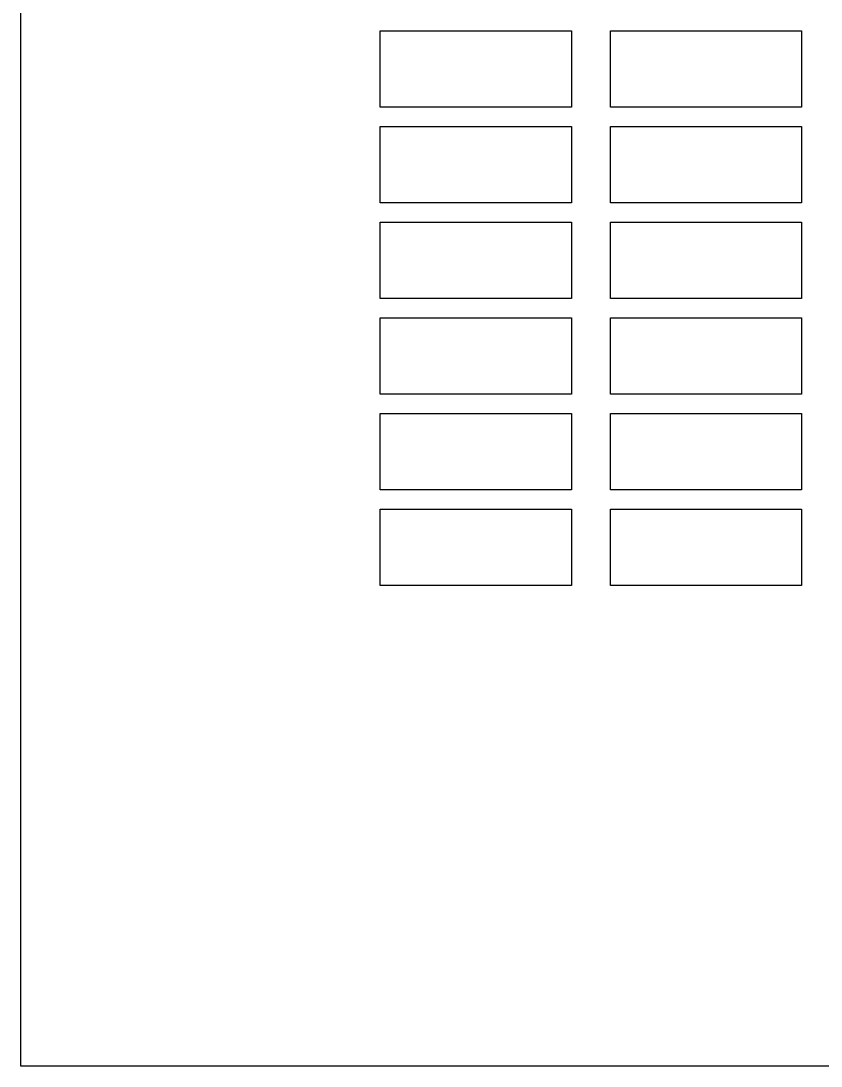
# Model space of a CAD drawing. Extents: x -443494 to -430443, y -1146902 to -1140081.
# Drawn here: x -436459 to -436024, y -1146902 to -1146333 of the extents above; entities that cross this region are included whole.
import ezdxf

# ---------------------------------------------------------------- set-up
doc = ezdxf.new("R2010")
doc.units = 0
doc.layers.add('Vrstva 1', color=7, linetype='Continuous')

msp = doc.modelspace()

# ---------------------------------------------------------------- linework, layer by layer
at = {"layer": 'Vrstva 1'}
for points in [[(-433959.296, -1144652.46), (-433959.296, -1146902.46), (-436459.296, -1146902.46), (-436459.296, -1144652.46)], [(-436263.705, -1146338.709), (-436159.705, -1146338.709), (-436159.705, -1146380.309), (-436263.705, -1146380.309)], [(-436263.705, -1146338.709), (-436159.705, -1146338.709), (-436159.705, -1146380.309), (-436263.705, -1146380.309)], [(-436263.705, -1146338.709), (-436159.705, -1146338.709), (-436159.705, -1146380.309), (-436263.705, -1146380.309)], [(-436263.705, -1146338.709), (-436159.705, -1146338.709), (-436159.705, -1146380.309), (-436263.705, -1146380.309)], [(-436263.705, -1146338.709), (-436159.705, -1146338.709), (-436159.705, -1146380.309), (-436263.705, -1146380.309)], [(-436263.705, -1146338.709), (-436159.705, -1146338.709), (-436159.705, -1146380.309), (-436263.705, -1146380.309)], [(-436263.705, -1146338.709), (-436159.705, -1146338.709), (-436159.705, -1146380.309), (-436263.705, -1146380.309)], [(-436263.705, -1146338.709), (-436159.705, -1146338.709), (-436159.705, -1146380.309), (-436263.705, -1146380.309)], [(-436263.705, -1146338.709), (-436159.705, -1146338.709), (-436159.705, -1146380.309), (-436263.705, -1146380.309)], [(-436263.705, -1146338.709), (-436159.705, -1146338.709), (-436159.705, -1146380.309), (-436263.705, -1146380.309)], [(-436263.705, -1146338.709), (-436159.705, -1146338.709), (-436159.705, -1146380.309), (-436263.705, -1146380.309)], [(-436263.705, -1146338.709), (-436159.705, -1146338.709), (-436159.705, -1146380.309), (-436263.705, -1146380.309)], [(-436263.705, -1146338.709), (-436159.705, -1146338.709), (-436159.705, -1146380.309), (-436263.705, -1146380.309)], [(-436263.705, -1146338.709), (-436159.705, -1146338.709), (-436159.705, -1146380.309), (-436263.705, -1146380.309)], [(-436263.705, -1146338.709), (-436159.705, -1146338.709), (-436159.705, -1146380.309), (-436263.705, -1146380.309)], [(-436263.705, -1146338.709), (-436159.705, -1146338.709), (-436159.705, -1146380.309), (-436263.705, -1146380.309)], [(-436138.513, -1146338.709), (-436034.513, -1146338.709), (-436034.513, -1146380.309), (-436138.513, -1146380.309)], [(-436138.513, -1146338.709), (-436034.513, -1146338.709), (-436034.513, -1146380.309), (-436138.513, -1146380.309)], [(-436138.513, -1146338.709), (-436034.513, -1146338.709), (-436034.513, -1146380.309), (-436138.513, -1146380.309)], [(-436138.513, -1146338.709), (-436034.513, -1146338.709), (-436034.513, -1146380.309), (-436138.513, -1146380.309)], [(-436138.513, -1146338.709), (-436034.513, -1146338.709), (-436034.513, -1146380.309), (-436138.513, -1146380.309)], [(-436138.513, -1146338.709), (-436034.513, -1146338.709), (-436034.513, -1146380.309), (-436138.513, -1146380.309)], [(-436138.513, -1146338.709), (-436034.513, -1146338.709), (-436034.513, -1146380.309), (-436138.513, -1146380.309)], [(-436138.513, -1146338.709), (-436034.513, -1146338.709), (-436034.513, -1146380.309), (-436138.513, -1146380.309)], [(-436138.513, -1146338.709), (-436034.513, -1146338.709), (-436034.513, -1146380.309), (-436138.513, -1146380.309)], [(-436138.513, -1146338.709), (-436034.513, -1146338.709), (-436034.513, -1146380.309), (-436138.513, -1146380.309)], [(-436138.513, -1146338.709), (-436034.513, -1146338.709), (-436034.513, -1146380.309), (-436138.513, -1146380.309)], [(-436138.513, -1146338.709), (-436034.513, -1146338.709), (-436034.513, -1146380.309), (-436138.513, -1146380.309)], [(-436138.513, -1146338.709), (-436034.513, -1146338.709), (-436034.513, -1146380.309), (-436138.513, -1146380.309)], [(-436138.513, -1146338.709), (-436034.513, -1146338.709), (-436034.513, -1146380.309), (-436138.513, -1146380.309)], [(-436138.513, -1146338.709), (-436034.513, -1146338.709), (-436034.513, -1146380.309), (-436138.513, -1146380.309)], [(-436138.513, -1146338.709), (-436034.513, -1146338.709), (-436034.513, -1146380.309), (-436138.513, -1146380.309)], [(-436263.705, -1146390.799), (-436159.705, -1146390.799), (-436159.705, -1146432.399), (-436263.705, -1146432.399)], [(-436263.705, -1146390.799), (-436159.705, -1146390.799), (-436159.705, -1146432.399), (-436263.705, -1146432.399)], [(-436263.705, -1146390.799), (-436159.705, -1146390.799), (-436159.705, -1146432.399), (-436263.705, -1146432.399)], [(-436263.705, -1146390.799), (-436159.705, -1146390.799), (-436159.705, -1146432.399), (-436263.705, -1146432.399)], [(-436263.705, -1146390.799), (-436159.705, -1146390.799), (-436159.705, -1146432.399), (-436263.705, -1146432.399)], [(-436263.705, -1146390.799), (-436159.705, -1146390.799), (-436159.705, -1146432.399), (-436263.705, -1146432.399)], [(-436263.705, -1146390.799), (-436159.705, -1146390.799), (-436159.705, -1146432.399), (-436263.705, -1146432.399)], [(-436263.705, -1146390.799), (-436159.705, -1146390.799), (-436159.705, -1146432.399), (-436263.705, -1146432.399)], [(-436263.705, -1146390.799), (-436159.705, -1146390.799), (-436159.705, -1146432.399), (-436263.705, -1146432.399)], [(-436263.705, -1146390.799), (-436159.705, -1146390.799), (-436159.705, -1146432.399), (-436263.705, -1146432.399)], [(-436263.705, -1146390.799), (-436159.705, -1146390.799), (-436159.705, -1146432.399), (-436263.705, -1146432.399)], [(-436263.705, -1146390.799), (-436159.705, -1146390.799), (-436159.705, -1146432.399), (-436263.705, -1146432.399)], [(-436263.705, -1146390.799), (-436159.705, -1146390.799), (-436159.705, -1146432.399), (-436263.705, -1146432.399)], [(-436263.705, -1146390.799), (-436159.705, -1146390.799), (-436159.705, -1146432.399), (-436263.705, -1146432.399)], [(-436263.705, -1146390.799), (-436159.705, -1146390.799), (-436159.705, -1146432.399), (-436263.705, -1146432.399)], [(-436263.705, -1146390.799), (-436159.705, -1146390.799), (-436159.705, -1146432.399), (-436263.705, -1146432.399)], [(-436138.513, -1146390.799), (-436034.513, -1146390.799), (-436034.513, -1146432.399), (-436138.513, -1146432.399)], [(-436138.513, -1146390.799), (-436034.513, -1146390.799), (-436034.513, -1146432.399), (-436138.513, -1146432.399)], [(-436138.513, -1146390.799), (-436034.513, -1146390.799), (-436034.513, -1146432.399), (-436138.513, -1146432.399)], [(-436138.513, -1146390.799), (-436034.513, -1146390.799), (-436034.513, -1146432.399), (-436138.513, -1146432.399)], [(-436138.513, -1146390.799), (-436034.513, -1146390.799), (-436034.513, -1146432.399), (-436138.513, -1146432.399)], [(-436138.513, -1146390.799), (-436034.513, -1146390.799), (-436034.513, -1146432.399), (-436138.513, -1146432.399)], [(-436138.513, -1146390.799), (-436034.513, -1146390.799), (-436034.513, -1146432.399), (-436138.513, -1146432.399)], [(-436138.513, -1146390.799), (-436034.513, -1146390.799), (-436034.513, -1146432.399), (-436138.513, -1146432.399)], [(-436138.513, -1146390.799), (-436034.513, -1146390.799), (-436034.513, -1146432.399), (-436138.513, -1146432.399)], [(-436138.513, -1146390.799), (-436034.513, -1146390.799), (-436034.513, -1146432.399), (-436138.513, -1146432.399)], [(-436138.513, -1146390.799), (-436034.513, -1146390.799), (-436034.513, -1146432.399), (-436138.513, -1146432.399)], [(-436138.513, -1146390.799), (-436034.513, -1146390.799), (-436034.513, -1146432.399), (-436138.513, -1146432.399)], [(-436138.513, -1146390.799), (-436034.513, -1146390.799), (-436034.513, -1146432.399), (-436138.513, -1146432.399)], [(-436138.513, -1146390.799), (-436034.513, -1146390.799), (-436034.513, -1146432.399), (-436138.513, -1146432.399)], [(-436138.513, -1146390.799), (-436034.513, -1146390.799), (-436034.513, -1146432.399), (-436138.513, -1146432.399)], [(-436138.513, -1146390.799), (-436034.513, -1146390.799), (-436034.513, -1146432.399), (-436138.513, -1146432.399)], [(-436263.705, -1146442.891), (-436159.705, -1146442.891), (-436159.705, -1146484.491), (-436263.705, -1146484.491)], [(-436263.705, -1146442.891), (-436159.705, -1146442.891), (-436159.705, -1146484.491), (-436263.705, -1146484.491)], [(-436263.705, -1146442.891), (-436159.705, -1146442.891), (-436159.705, -1146484.491), (-436263.705, -1146484.491)], [(-436263.705, -1146442.891), (-436159.705, -1146442.891), (-436159.705, -1146484.491), (-436263.705, -1146484.491)], [(-436263.705, -1146442.891), (-436159.705, -1146442.891), (-436159.705, -1146484.491), (-436263.705, -1146484.491)], [(-436263.705, -1146442.891), (-436159.705, -1146442.891), (-436159.705, -1146484.491), (-436263.705, -1146484.491)], [(-436263.705, -1146442.891), (-436159.705, -1146442.891), (-436159.705, -1146484.491), (-436263.705, -1146484.491)], [(-436263.705, -1146442.891), (-436159.705, -1146442.891), (-436159.705, -1146484.491), (-436263.705, -1146484.491)], [(-436263.705, -1146442.891), (-436159.705, -1146442.891), (-436159.705, -1146484.491), (-436263.705, -1146484.491)], [(-436263.705, -1146442.891), (-436159.705, -1146442.891), (-436159.705, -1146484.491), (-436263.705, -1146484.491)], [(-436263.705, -1146442.891), (-436159.705, -1146442.891), (-436159.705, -1146484.491), (-436263.705, -1146484.491)], [(-436263.705, -1146442.891), (-436159.705, -1146442.891), (-436159.705, -1146484.491), (-436263.705, -1146484.491)], [(-436263.705, -1146442.891), (-436159.705, -1146442.891), (-436159.705, -1146484.491), (-436263.705, -1146484.491)], [(-436263.705, -1146442.891), (-436159.705, -1146442.891), (-436159.705, -1146484.491), (-436263.705, -1146484.491)], [(-436263.705, -1146442.891), (-436159.705, -1146442.891), (-436159.705, -1146484.491), (-436263.705, -1146484.491)], [(-436263.705, -1146442.891), (-436159.705, -1146442.891), (-436159.705, -1146484.491), (-436263.705, -1146484.491)], [(-436138.513, -1146442.891), (-436034.513, -1146442.891), (-436034.513, -1146484.491), (-436138.513, -1146484.491)], [(-436138.513, -1146442.891), (-436034.513, -1146442.891), (-436034.513, -1146484.491), (-436138.513, -1146484.491)], [(-436138.513, -1146442.891), (-436034.513, -1146442.891), (-436034.513, -1146484.491), (-436138.513, -1146484.491)], [(-436138.513, -1146442.891), (-436034.513, -1146442.891), (-436034.513, -1146484.491), (-436138.513, -1146484.491)], [(-436138.513, -1146442.891), (-436034.513, -1146442.891), (-436034.513, -1146484.491), (-436138.513, -1146484.491)], [(-436138.513, -1146442.891), (-436034.513, -1146442.891), (-436034.513, -1146484.491), (-436138.513, -1146484.491)], [(-436138.513, -1146442.891), (-436034.513, -1146442.891), (-436034.513, -1146484.491), (-436138.513, -1146484.491)], [(-436138.513, -1146442.891), (-436034.513, -1146442.891), (-436034.513, -1146484.491), (-436138.513, -1146484.491)], [(-436138.513, -1146442.891), (-436034.513, -1146442.891), (-436034.513, -1146484.491), (-436138.513, -1146484.491)], [(-436138.513, -1146442.891), (-436034.513, -1146442.891), (-436034.513, -1146484.491), (-436138.513, -1146484.491)], [(-436138.513, -1146442.891), (-436034.513, -1146442.891), (-436034.513, -1146484.491), (-436138.513, -1146484.491)], [(-436138.513, -1146442.891), (-436034.513, -1146442.891), (-436034.513, -1146484.491), (-436138.513, -1146484.491)], [(-436138.513, -1146442.891), (-436034.513, -1146442.891), (-436034.513, -1146484.491), (-436138.513, -1146484.491)], [(-436138.513, -1146442.891), (-436034.513, -1146442.891), (-436034.513, -1146484.491), (-436138.513, -1146484.491)], [(-436138.513, -1146442.891), (-436034.513, -1146442.891), (-436034.513, -1146484.491), (-436138.513, -1146484.491)], [(-436138.513, -1146442.891), (-436034.513, -1146442.891), (-436034.513, -1146484.491), (-436138.513, -1146484.491)], [(-436263.705, -1146494.983), (-436159.705, -1146494.983), (-436159.705, -1146536.583), (-436263.705, -1146536.583)], [(-436263.705, -1146494.983), (-436159.705, -1146494.983), (-436159.705, -1146536.583), (-436263.705, -1146536.583)], [(-436263.705, -1146494.983), (-436159.705, -1146494.983), (-436159.705, -1146536.583), (-436263.705, -1146536.583)], [(-436263.705, -1146494.983), (-436159.705, -1146494.983), (-436159.705, -1146536.583), (-436263.705, -1146536.583)], [(-436263.705, -1146494.983), (-436159.705, -1146494.983), (-436159.705, -1146536.583), (-436263.705, -1146536.583)], [(-436263.705, -1146494.983), (-436159.705, -1146494.983), (-436159.705, -1146536.583), (-436263.705, -1146536.583)], [(-436263.705, -1146494.983), (-436159.705, -1146494.983), (-436159.705, -1146536.583), (-436263.705, -1146536.583)], [(-436263.705, -1146494.983), (-436159.705, -1146494.983), (-436159.705, -1146536.583), (-436263.705, -1146536.583)], [(-436263.705, -1146494.983), (-436159.705, -1146494.983), (-436159.705, -1146536.583), (-436263.705, -1146536.583)], [(-436263.705, -1146494.983), (-436159.705, -1146494.983), (-436159.705, -1146536.583), (-436263.705, -1146536.583)], [(-436263.705, -1146494.983), (-436159.705, -1146494.983), (-436159.705, -1146536.583), (-436263.705, -1146536.583)], [(-436263.705, -1146494.983), (-436159.705, -1146494.983), (-436159.705, -1146536.583), (-436263.705, -1146536.583)], [(-436263.705, -1146494.983), (-436159.705, -1146494.983), (-436159.705, -1146536.583), (-436263.705, -1146536.583)], [(-436263.705, -1146494.983), (-436159.705, -1146494.983), (-436159.705, -1146536.583), (-436263.705, -1146536.583)], [(-436263.705, -1146494.983), (-436159.705, -1146494.983), (-436159.705, -1146536.583), (-436263.705, -1146536.583)], [(-436263.705, -1146494.983), (-436159.705, -1146494.983), (-436159.705, -1146536.583), (-436263.705, -1146536.583)], [(-436138.513, -1146494.983), (-436034.513, -1146494.983), (-436034.513, -1146536.583), (-436138.513, -1146536.583)], [(-436138.513, -1146494.983), (-436034.513, -1146494.983), (-436034.513, -1146536.583), (-436138.513, -1146536.583)], [(-436138.513, -1146494.983), (-436034.513, -1146494.983), (-436034.513, -1146536.583), (-436138.513, -1146536.583)], [(-436138.513, -1146494.983), (-436034.513, -1146494.983), (-436034.513, -1146536.583), (-436138.513, -1146536.583)], [(-436138.513, -1146494.983), (-436034.513, -1146494.983), (-436034.513, -1146536.583), (-436138.513, -1146536.583)], [(-436138.513, -1146494.983), (-436034.513, -1146494.983), (-436034.513, -1146536.583), (-436138.513, -1146536.583)], [(-436138.513, -1146494.983), (-436034.513, -1146494.983), (-436034.513, -1146536.583), (-436138.513, -1146536.583)], [(-436138.513, -1146494.983), (-436034.513, -1146494.983), (-436034.513, -1146536.583), (-436138.513, -1146536.583)], [(-436138.513, -1146494.983), (-436034.513, -1146494.983), (-436034.513, -1146536.583), (-436138.513, -1146536.583)], [(-436138.513, -1146494.983), (-436034.513, -1146494.983), (-436034.513, -1146536.583), (-436138.513, -1146536.583)], [(-436138.513, -1146494.983), (-436034.513, -1146494.983), (-436034.513, -1146536.583), (-436138.513, -1146536.583)], [(-436138.513, -1146494.983), (-436034.513, -1146494.983), (-436034.513, -1146536.583), (-436138.513, -1146536.583)], [(-436138.513, -1146494.983), (-436034.513, -1146494.983), (-436034.513, -1146536.583), (-436138.513, -1146536.583)], [(-436138.513, -1146494.983), (-436034.513, -1146494.983), (-436034.513, -1146536.583), (-436138.513, -1146536.583)], [(-436138.513, -1146494.983), (-436034.513, -1146494.983), (-436034.513, -1146536.583), (-436138.513, -1146536.583)], [(-436138.513, -1146494.983), (-436034.513, -1146494.983), (-436034.513, -1146536.583), (-436138.513, -1146536.583)], [(-436263.705, -1146547.075), (-436159.705, -1146547.075), (-436159.705, -1146588.675), (-436263.705, -1146588.675)], [(-436263.705, -1146547.075), (-436159.705, -1146547.075), (-436159.705, -1146588.675), (-436263.705, -1146588.675)], [(-436263.705, -1146547.075), (-436159.705, -1146547.075), (-436159.705, -1146588.675), (-436263.705, -1146588.675)], [(-436263.705, -1146547.075), (-436159.705, -1146547.075), (-436159.705, -1146588.675), (-436263.705, -1146588.675)], [(-436263.705, -1146547.075), (-436159.705, -1146547.075), (-436159.705, -1146588.675), (-436263.705, -1146588.675)], [(-436263.705, -1146547.075), (-436159.705, -1146547.075), (-436159.705, -1146588.675), (-436263.705, -1146588.675)], [(-436263.705, -1146547.075), (-436159.705, -1146547.075), (-436159.705, -1146588.675), (-436263.705, -1146588.675)], [(-436263.705, -1146547.075), (-436159.705, -1146547.075), (-436159.705, -1146588.675), (-436263.705, -1146588.675)], [(-436263.705, -1146547.075), (-436159.705, -1146547.075), (-436159.705, -1146588.675), (-436263.705, -1146588.675)], [(-436263.705, -1146547.075), (-436159.705, -1146547.075), (-436159.705, -1146588.675), (-436263.705, -1146588.675)], [(-436263.705, -1146547.075), (-436159.705, -1146547.075), (-436159.705, -1146588.675), (-436263.705, -1146588.675)], [(-436263.705, -1146547.075), (-436159.705, -1146547.075), (-436159.705, -1146588.675), (-436263.705, -1146588.675)], [(-436263.705, -1146547.075), (-436159.705, -1146547.075), (-436159.705, -1146588.675), (-436263.705, -1146588.675)], [(-436263.705, -1146547.075), (-436159.705, -1146547.075), (-436159.705, -1146588.675), (-436263.705, -1146588.675)], [(-436263.705, -1146547.075), (-436159.705, -1146547.075), (-436159.705, -1146588.675), (-436263.705, -1146588.675)], [(-436263.705, -1146547.075), (-436159.705, -1146547.075), (-436159.705, -1146588.675), (-436263.705, -1146588.675)], [(-436138.513, -1146547.075), (-436034.513, -1146547.075), (-436034.513, -1146588.675), (-436138.513, -1146588.675)], [(-436138.513, -1146547.075), (-436034.513, -1146547.075), (-436034.513, -1146588.675), (-436138.513, -1146588.675)], [(-436138.513, -1146547.075), (-436034.513, -1146547.075), (-436034.513, -1146588.675), (-436138.513, -1146588.675)], [(-436138.513, -1146547.075), (-436034.513, -1146547.075), (-436034.513, -1146588.675), (-436138.513, -1146588.675)], [(-436138.513, -1146547.075), (-436034.513, -1146547.075), (-436034.513, -1146588.675), (-436138.513, -1146588.675)], [(-436138.513, -1146547.075), (-436034.513, -1146547.075), (-436034.513, -1146588.675), (-436138.513, -1146588.675)], [(-436138.513, -1146547.075), (-436034.513, -1146547.075), (-436034.513, -1146588.675), (-436138.513, -1146588.675)], [(-436138.513, -1146547.075), (-436034.513, -1146547.075), (-436034.513, -1146588.675), (-436138.513, -1146588.675)], [(-436138.513, -1146547.075), (-436034.513, -1146547.075), (-436034.513, -1146588.675), (-436138.513, -1146588.675)], [(-436138.513, -1146547.075), (-436034.513, -1146547.075), (-436034.513, -1146588.675), (-436138.513, -1146588.675)], [(-436138.513, -1146547.075), (-436034.513, -1146547.075), (-436034.513, -1146588.675), (-436138.513, -1146588.675)], [(-436138.513, -1146547.075), (-436034.513, -1146547.075), (-436034.513, -1146588.675), (-436138.513, -1146588.675)], [(-436138.513, -1146547.075), (-436034.513, -1146547.075), (-436034.513, -1146588.675), (-436138.513, -1146588.675)], [(-436138.513, -1146547.075), (-436034.513, -1146547.075), (-436034.513, -1146588.675), (-436138.513, -1146588.675)], [(-436138.513, -1146547.075), (-436034.513, -1146547.075), (-436034.513, -1146588.675), (-436138.513, -1146588.675)], [(-436138.513, -1146547.075), (-436034.513, -1146547.075), (-436034.513, -1146588.675), (-436138.513, -1146588.675)], [(-436263.705, -1146599.167), (-436159.705, -1146599.167), (-436159.705, -1146640.767), (-436263.705, -1146640.767)], [(-436263.705, -1146599.167), (-436159.705, -1146599.167), (-436159.705, -1146640.767), (-436263.705, -1146640.767)], [(-436263.705, -1146599.167), (-436159.705, -1146599.167), (-436159.705, -1146640.767), (-436263.705, -1146640.767)], [(-436263.705, -1146599.167), (-436159.705, -1146599.167), (-436159.705, -1146640.767), (-436263.705, -1146640.767)], [(-436263.705, -1146599.167), (-436159.705, -1146599.167), (-436159.705, -1146640.767), (-436263.705, -1146640.767)], [(-436263.705, -1146599.167), (-436159.705, -1146599.167), (-436159.705, -1146640.767), (-436263.705, -1146640.767)], [(-436263.705, -1146599.167), (-436159.705, -1146599.167), (-436159.705, -1146640.767), (-436263.705, -1146640.767)], [(-436263.705, -1146599.167), (-436159.705, -1146599.167), (-436159.705, -1146640.767), (-436263.705, -1146640.767)], [(-436263.705, -1146599.167), (-436159.705, -1146599.167), (-436159.705, -1146640.767), (-436263.705, -1146640.767)], [(-436263.705, -1146599.167), (-436159.705, -1146599.167), (-436159.705, -1146640.767), (-436263.705, -1146640.767)], [(-436263.705, -1146599.167), (-436159.705, -1146599.167), (-436159.705, -1146640.767), (-436263.705, -1146640.767)], [(-436263.705, -1146599.167), (-436159.705, -1146599.167), (-436159.705, -1146640.767), (-436263.705, -1146640.767)], [(-436263.705, -1146599.167), (-436159.705, -1146599.167), (-436159.705, -1146640.767), (-436263.705, -1146640.767)], [(-436263.705, -1146599.167), (-436159.705, -1146599.167), (-436159.705, -1146640.767), (-436263.705, -1146640.767)], [(-436263.705, -1146599.167), (-436159.705, -1146599.167), (-436159.705, -1146640.767), (-436263.705, -1146640.767)], [(-436263.705, -1146599.167), (-436159.705, -1146599.167), (-436159.705, -1146640.767), (-436263.705, -1146640.767)], [(-436138.513, -1146599.167), (-436034.513, -1146599.167), (-436034.513, -1146640.767), (-436138.513, -1146640.767)], [(-436138.513, -1146599.167), (-436034.513, -1146599.167), (-436034.513, -1146640.767), (-436138.513, -1146640.767)], [(-436138.513, -1146599.167), (-436034.513, -1146599.167), (-436034.513, -1146640.767), (-436138.513, -1146640.767)], [(-436138.513, -1146599.167), (-436034.513, -1146599.167), (-436034.513, -1146640.767), (-436138.513, -1146640.767)], [(-436138.513, -1146599.167), (-436034.513, -1146599.167), (-436034.513, -1146640.767), (-436138.513, -1146640.767)], [(-436138.513, -1146599.167), (-436034.513, -1146599.167), (-436034.513, -1146640.767), (-436138.513, -1146640.767)], [(-436138.513, -1146599.167), (-436034.513, -1146599.167), (-436034.513, -1146640.767), (-436138.513, -1146640.767)], [(-436138.513, -1146599.167), (-436034.513, -1146599.167), (-436034.513, -1146640.767), (-436138.513, -1146640.767)], [(-436138.513, -1146599.167), (-436034.513, -1146599.167), (-436034.513, -1146640.767), (-436138.513, -1146640.767)], [(-436138.513, -1146599.167), (-436034.513, -1146599.167), (-436034.513, -1146640.767), (-436138.513, -1146640.767)], [(-436138.513, -1146599.167), (-436034.513, -1146599.167), (-436034.513, -1146640.767), (-436138.513, -1146640.767)], [(-436138.513, -1146599.167), (-436034.513, -1146599.167), (-436034.513, -1146640.767), (-436138.513, -1146640.767)], [(-436138.513, -1146599.167), (-436034.513, -1146599.167), (-436034.513, -1146640.767), (-436138.513, -1146640.767)], [(-436138.513, -1146599.167), (-436034.513, -1146599.167), (-436034.513, -1146640.767), (-436138.513, -1146640.767)], [(-436138.513, -1146599.167), (-436034.513, -1146599.167), (-436034.513, -1146640.767), (-436138.513, -1146640.767)], [(-436138.513, -1146599.167), (-436034.513, -1146599.167), (-436034.513, -1146640.767), (-436138.513, -1146640.767)]]:
    msp.add_lwpolyline(points, close=True, dxfattribs=at)

doc.saveas('drawing.dxf')
